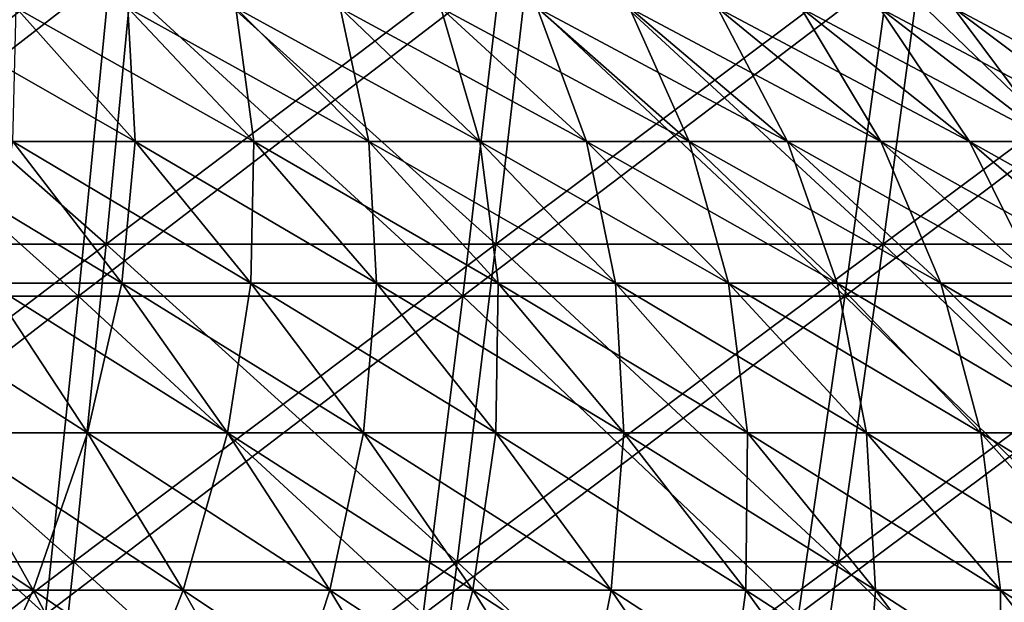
# Model space of a CAD drawing. Header units: millimetres. Extents: x -250 to 250, y 3898 to 4150.
# Tile 481 of 558: x 30.8 to 46.9, y 4008.48 to 4018. Entities that reach past the tile are written whole.
import ezdxf

# ---------------------------------------------------------------- set-up
doc = ezdxf.new("R2010")
doc.units = ezdxf.units.MM
doc.header["$LTSCALE"] = 5.599365
for name, color, linetype in [('10', 7, 'CONTINUOUS'), ('12', 7, 'CONTINUOUS'), ('2', 7, 'CONTINUOUS'), ('3', 7, 'CONTINUOUS'), ('4', 7, 'CONTINUOUS'), ('5', 7, 'CONTINUOUS')]:
    doc.layers.add(name, color=color, linetype=linetype)

msp = doc.modelspace()

# ---------------------------------------------------------------- linework, layer by layer
at = {"layer": '10', "color": 7, "linetype": 'Continuous', "true_color": 0xe0f2ff}
for points in [[(30.687, 4016.01, 48.355), (32.685, 4016.01, 47.028), (28.861, 4018.194, 45.477), (30.687, 4016.01, 48.355)], [(28.861, 4018.194, 45.477), (32.685, 4016.01, 47.028), (30.74, 4018.194, 44.229), (28.861, 4018.194, 45.477)], [(32.685, 4016.01, 47.028), (34.626, 4016.01, 45.618), (30.74, 4018.194, 44.229), (32.685, 4016.01, 47.028)], [(30.74, 4018.194, 44.229), (34.626, 4016.01, 45.618), (32.565, 4018.194, 42.903), (30.74, 4018.194, 44.229)], [(34.626, 4016.01, 45.618), (36.506, 4016.01, 44.128), (32.565, 4018.194, 42.903), (34.626, 4016.01, 45.618)], [(32.565, 4018.194, 42.903), (36.506, 4016.01, 44.128), (34.333, 4018.194, 41.502), (32.565, 4018.194, 42.903)], [(36.506, 4016.01, 44.128), (38.322, 4016.01, 42.561), (34.333, 4018.194, 41.502), (36.506, 4016.01, 44.128)], [(34.333, 4018.194, 41.502), (38.322, 4016.01, 42.561), (36.041, 4018.194, 40.027), (34.333, 4018.194, 41.502)], [(38.322, 4016.01, 42.561), (40.07, 4016.01, 40.918), (36.041, 4018.194, 40.027), (38.322, 4016.01, 42.561)], [(36.041, 4018.194, 40.027), (40.07, 4016.01, 40.918), (37.685, 4018.194, 38.483), (36.041, 4018.194, 40.027)], [(40.07, 4016.01, 40.918), (41.749, 4016.01, 39.205), (37.685, 4018.194, 38.483), (40.07, 4016.01, 40.918)], [(37.685, 4018.194, 38.483), (41.749, 4016.01, 39.205), (39.264, 4018.194, 36.871), (37.685, 4018.194, 38.483)], [(41.749, 4016.01, 39.205), (43.354, 4016.01, 37.422), (39.264, 4018.194, 36.871), (41.749, 4016.01, 39.205)], [(39.264, 4018.194, 36.871), (43.354, 4016.01, 37.422), (40.773, 4018.194, 35.195), (39.264, 4018.194, 36.871)], [(43.354, 4016.01, 37.422), (44.883, 4016.01, 35.574), (40.773, 4018.194, 35.195), (43.354, 4016.01, 37.422)], [(40.773, 4018.194, 35.195), (44.883, 4016.01, 35.574), (42.211, 4018.194, 33.456), (40.773, 4018.194, 35.195)], [(44.883, 4016.01, 35.574), (46.333, 4016.01, 33.663), (42.211, 4018.194, 33.456), (44.883, 4016.01, 35.574)], [(42.211, 4018.194, 33.456), (46.333, 4016.01, 33.663), (43.575, 4018.194, 31.659), (42.211, 4018.194, 33.456)], [(46.333, 4016.01, 33.663), (47.702, 4016.01, 31.693), (43.575, 4018.194, 31.659), (46.333, 4016.01, 33.663)], [(43.575, 4018.194, 31.659), (47.702, 4016.01, 31.693), (44.863, 4018.194, 29.807), (43.575, 4018.194, 31.659)], [(47.702, 4016.01, 31.693), (48.987, 4016.01, 29.668), (44.863, 4018.194, 29.807), (47.702, 4016.01, 31.693)], [(44.863, 4018.194, 29.807), (48.987, 4016.01, 29.668), (46.072, 4018.194, 27.902), (44.863, 4018.194, 29.807)], [(48.987, 4016.01, 29.668), (50.187, 4016.01, 27.59), (46.072, 4018.194, 27.902), (48.987, 4016.01, 29.668)], [(46.072, 4018.194, 27.902), (50.187, 4016.01, 27.59), (47.2, 4018.194, 25.948), (46.072, 4018.194, 27.902)], [(30.295, 4013.693, 52.473), (32.466, 4013.693, 51.159), (28.635, 4016.01, 49.598), (30.295, 4013.693, 52.473)], [(28.635, 4016.01, 49.598), (32.466, 4013.693, 51.159), (30.687, 4016.01, 48.355), (28.635, 4016.01, 49.598)], [(32.466, 4013.693, 51.159), (34.58, 4013.693, 49.754), (30.687, 4016.01, 48.355), (32.466, 4013.693, 51.159)], [(30.687, 4016.01, 48.355), (34.58, 4013.693, 49.754), (32.685, 4016.01, 47.028), (30.687, 4016.01, 48.355)], [(34.58, 4013.693, 49.754), (36.633, 4013.693, 48.263), (32.685, 4016.01, 47.028), (34.58, 4013.693, 49.754)], [(32.685, 4016.01, 47.028), (36.633, 4013.693, 48.263), (34.626, 4016.01, 45.618), (32.685, 4016.01, 47.028)], [(36.633, 4013.693, 48.263), (38.622, 4013.693, 46.686), (34.626, 4016.01, 45.618), (36.633, 4013.693, 48.263)], [(34.626, 4016.01, 45.618), (38.622, 4013.693, 46.686), (36.506, 4016.01, 44.128), (34.626, 4016.01, 45.618)], [(38.622, 4013.693, 46.686), (40.543, 4013.693, 45.028), (36.506, 4016.01, 44.128), (38.622, 4013.693, 46.686)], [(36.506, 4016.01, 44.128), (40.543, 4013.693, 45.028), (38.322, 4016.01, 42.561), (36.506, 4016.01, 44.128)], [(40.543, 4013.693, 45.028), (42.393, 4013.693, 43.291), (38.322, 4016.01, 42.561), (40.543, 4013.693, 45.028)], [(38.322, 4016.01, 42.561), (42.393, 4013.693, 43.291), (40.07, 4016.01, 40.918), (38.322, 4016.01, 42.561)], [(42.393, 4013.693, 43.291), (44.169, 4013.693, 41.477), (40.07, 4016.01, 40.918), (42.393, 4013.693, 43.291)], [(40.07, 4016.01, 40.918), (44.169, 4013.693, 41.477), (41.749, 4016.01, 39.205), (40.07, 4016.01, 40.918)], [(44.169, 4013.693, 41.477), (45.867, 4013.693, 39.591), (41.749, 4016.01, 39.205), (44.169, 4013.693, 41.477)], [(41.749, 4016.01, 39.205), (45.867, 4013.693, 39.591), (43.354, 4016.01, 37.422), (41.749, 4016.01, 39.205)], [(45.867, 4013.693, 39.591), (47.485, 4013.693, 37.636), (43.354, 4016.01, 37.422), (45.867, 4013.693, 39.591)], [(43.354, 4016.01, 37.422), (47.485, 4013.693, 37.636), (44.883, 4016.01, 35.574), (43.354, 4016.01, 37.422)], [(47.485, 4013.693, 37.636), (49.019, 4013.693, 35.614), (44.883, 4016.01, 35.574), (47.485, 4013.693, 37.636)], [(44.883, 4016.01, 35.574), (49.019, 4013.693, 35.614), (46.333, 4016.01, 33.663), (44.883, 4016.01, 35.574)], [(49.019, 4013.693, 35.614), (50.467, 4013.693, 33.531), (46.333, 4016.01, 33.663), (49.019, 4013.693, 35.614)], [(46.333, 4016.01, 33.663), (50.467, 4013.693, 33.531), (47.702, 4016.01, 31.693), (46.333, 4016.01, 33.663)], [(29.566, 4011.248, 56.555), (31.909, 4011.248, 55.268), (28.072, 4013.693, 53.696), (29.566, 4011.248, 56.555)], [(28.072, 4013.693, 53.696), (31.909, 4011.248, 55.268), (30.295, 4013.693, 52.473), (28.072, 4013.693, 53.696)], [(31.909, 4011.248, 55.268), (34.195, 4011.248, 53.883), (30.295, 4013.693, 52.473), (31.909, 4011.248, 55.268)], [(30.295, 4013.693, 52.473), (34.195, 4011.248, 53.883), (32.466, 4013.693, 51.159), (30.295, 4013.693, 52.473)], [(34.195, 4011.248, 53.883), (36.422, 4011.248, 52.404), (32.466, 4013.693, 51.159), (34.195, 4011.248, 53.883)], [(32.466, 4013.693, 51.159), (36.422, 4011.248, 52.404), (34.58, 4013.693, 49.754), (32.466, 4013.693, 51.159)], [(36.422, 4011.248, 52.404), (38.584, 4011.248, 50.833), (34.58, 4013.693, 49.754), (36.422, 4011.248, 52.404)], [(34.58, 4013.693, 49.754), (38.584, 4011.248, 50.833), (36.633, 4013.693, 48.263), (34.58, 4013.693, 49.754)], [(38.584, 4011.248, 50.833), (40.679, 4011.248, 49.172), (36.633, 4013.693, 48.263), (38.584, 4011.248, 50.833)], [(36.633, 4013.693, 48.263), (40.679, 4011.248, 49.172), (38.622, 4013.693, 46.686), (36.633, 4013.693, 48.263)], [(40.679, 4011.248, 49.172), (42.702, 4011.248, 47.426), (38.622, 4013.693, 46.686), (40.679, 4011.248, 49.172)], [(38.622, 4013.693, 46.686), (42.702, 4011.248, 47.426), (40.543, 4013.693, 45.028), (38.622, 4013.693, 46.686)], [(42.702, 4011.248, 47.426), (44.651, 4011.248, 45.596), (40.543, 4013.693, 45.028), (42.702, 4011.248, 47.426)], [(40.543, 4013.693, 45.028), (44.651, 4011.248, 45.596), (42.393, 4013.693, 43.291), (40.543, 4013.693, 45.028)], [(44.651, 4011.248, 45.596), (46.521, 4011.248, 43.686), (42.393, 4013.693, 43.291), (44.651, 4011.248, 45.596)], [(42.393, 4013.693, 43.291), (46.521, 4011.248, 43.686), (44.169, 4013.693, 41.477), (42.393, 4013.693, 43.291)], [(46.521, 4011.248, 43.686), (48.31, 4011.248, 41.7), (44.169, 4013.693, 41.477), (46.521, 4011.248, 43.686)], [(44.169, 4013.693, 41.477), (48.31, 4011.248, 41.7), (45.867, 4013.693, 39.591), (44.169, 4013.693, 41.477)], [(48.31, 4011.248, 41.7), (50.013, 4011.248, 39.64), (45.867, 4013.693, 39.591), (48.31, 4011.248, 41.7)], [(45.867, 4013.693, 39.591), (50.013, 4011.248, 39.64), (47.485, 4013.693, 37.636), (45.867, 4013.693, 39.591)], [(28.504, 4008.677, 60.574), (31.016, 4008.677, 59.327), (27.172, 4011.248, 57.744), (28.504, 4008.677, 60.574)], [(27.172, 4011.248, 57.744), (31.016, 4008.677, 59.327), (29.566, 4011.248, 56.555), (27.172, 4011.248, 57.744)], [(31.016, 4008.677, 59.327), (33.473, 4008.677, 57.976), (29.566, 4011.248, 56.555), (31.016, 4008.677, 59.327)], [(29.566, 4011.248, 56.555), (33.473, 4008.677, 57.976), (31.909, 4011.248, 55.268), (29.566, 4011.248, 56.555)], [(33.473, 4008.677, 57.976), (35.871, 4008.677, 56.524), (31.909, 4011.248, 55.268), (33.473, 4008.677, 57.976)], [(31.909, 4011.248, 55.268), (35.871, 4008.677, 56.524), (34.195, 4011.248, 53.883), (31.909, 4011.248, 55.268)], [(35.871, 4008.677, 56.524), (38.207, 4008.677, 54.972), (34.195, 4011.248, 53.883), (35.871, 4008.677, 56.524)], [(34.195, 4011.248, 53.883), (38.207, 4008.677, 54.972), (36.422, 4011.248, 52.404), (34.195, 4011.248, 53.883)], [(38.207, 4008.677, 54.972), (40.475, 4008.677, 53.324), (36.422, 4011.248, 52.404), (38.207, 4008.677, 54.972)], [(36.422, 4011.248, 52.404), (40.475, 4008.677, 53.324), (38.584, 4011.248, 50.833), (36.422, 4011.248, 52.404)], [(40.475, 4008.677, 53.324), (42.673, 4008.677, 51.582), (38.584, 4011.248, 50.833), (40.475, 4008.677, 53.324)], [(38.584, 4011.248, 50.833), (42.673, 4008.677, 51.582), (40.679, 4011.248, 49.172), (38.584, 4011.248, 50.833)], [(42.673, 4008.677, 51.582), (44.795, 4008.677, 49.75), (40.679, 4011.248, 49.172), (42.673, 4008.677, 51.582)], [(40.679, 4011.248, 49.172), (44.795, 4008.677, 49.75), (42.702, 4011.248, 47.426), (40.679, 4011.248, 49.172)], [(44.795, 4008.677, 49.75), (46.839, 4008.677, 47.831), (42.702, 4011.248, 47.426), (44.795, 4008.677, 49.75)], [(42.702, 4011.248, 47.426), (46.839, 4008.677, 47.831), (44.651, 4011.248, 45.596), (42.702, 4011.248, 47.426)], [(46.839, 4008.677, 47.831), (48.801, 4008.677, 45.827), (44.651, 4011.248, 45.596), (46.839, 4008.677, 47.831)], [(44.651, 4011.248, 45.596), (48.801, 4008.677, 45.827), (46.521, 4011.248, 43.686), (44.651, 4011.248, 45.596)], [(48.801, 4008.677, 45.827), (50.677, 4008.677, 43.744), (46.521, 4011.248, 43.686), (48.801, 4008.677, 45.827)], [(46.521, 4011.248, 43.686), (50.677, 4008.677, 43.744), (48.31, 4011.248, 41.7), (46.521, 4011.248, 43.686)], [(29.792, 4005.986, 63.311), (32.417, 4005.986, 62.008), (28.504, 4008.677, 60.574), (29.792, 4005.986, 63.311)], [(28.504, 4008.677, 60.574), (32.417, 4005.986, 62.008), (31.016, 4008.677, 59.327), (28.504, 4008.677, 60.574)], [(32.417, 4005.986, 62.008), (34.985, 4005.986, 60.596), (31.016, 4008.677, 59.327), (32.417, 4005.986, 62.008)], [(31.016, 4008.677, 59.327), (34.985, 4005.986, 60.596), (33.473, 4008.677, 57.976), (31.016, 4008.677, 59.327)], [(34.985, 4005.986, 60.596), (37.492, 4005.986, 59.078), (33.473, 4008.677, 57.976), (34.985, 4005.986, 60.596)], [(33.473, 4008.677, 57.976), (37.492, 4005.986, 59.078), (35.871, 4008.677, 56.524), (33.473, 4008.677, 57.976)], [(37.492, 4005.986, 59.078), (39.933, 4005.986, 57.456), (35.871, 4008.677, 56.524), (37.492, 4005.986, 59.078)], [(35.871, 4008.677, 56.524), (39.933, 4005.986, 57.456), (38.207, 4008.677, 54.972), (35.871, 4008.677, 56.524)], [(39.933, 4005.986, 57.456), (42.304, 4005.986, 55.733), (38.207, 4008.677, 54.972), (39.933, 4005.986, 57.456)], [(38.207, 4008.677, 54.972), (42.304, 4005.986, 55.733), (40.475, 4008.677, 53.324), (38.207, 4008.677, 54.972)], [(42.304, 4005.986, 55.733), (44.601, 4005.986, 53.913), (40.475, 4008.677, 53.324), (42.304, 4005.986, 55.733)], [(40.475, 4008.677, 53.324), (44.601, 4005.986, 53.913), (42.673, 4008.677, 51.582), (40.475, 4008.677, 53.324)], [(44.601, 4005.986, 53.913), (46.819, 4005.986, 51.998), (42.673, 4008.677, 51.582), (44.601, 4005.986, 53.913)], [(42.673, 4008.677, 51.582), (46.819, 4005.986, 51.998), (44.795, 4008.677, 49.75), (42.673, 4008.677, 51.582)], [(46.819, 4005.986, 51.998), (48.955, 4005.986, 49.992), (44.795, 4008.677, 49.75), (46.819, 4005.986, 51.998)], [(44.795, 4008.677, 49.75), (48.955, 4005.986, 49.992), (46.839, 4008.677, 47.831), (44.795, 4008.677, 49.75)], [(48.955, 4005.986, 49.992), (51.006, 4005.986, 47.898), (46.839, 4008.677, 47.831), (48.955, 4005.986, 49.992)], [(46.839, 4008.677, 47.831), (51.006, 4005.986, 47.898), (48.801, 4008.677, 45.827), (46.839, 4008.677, 47.831)]]:
    msp.add_3dface(points, dxfattribs=at)
at = {"layer": '12', "color": 7, "linetype": 'Continuous', "true_color": 0xe0f2ff}
for points in [[(32.685, 4016.01, -47.028), (30.687, 4016.01, -48.355), (30.74, 4018.194, -44.229), (32.685, 4016.01, -47.028)], [(32.565, 4018.194, -42.903), (32.685, 4016.01, -47.028), (30.74, 4018.194, -44.229), (32.565, 4018.194, -42.903)], [(34.626, 4016.01, -45.618), (32.685, 4016.01, -47.028), (32.565, 4018.194, -42.903), (34.626, 4016.01, -45.618)], [(34.333, 4018.194, -41.502), (34.626, 4016.01, -45.618), (32.565, 4018.194, -42.903), (34.333, 4018.194, -41.502)], [(36.506, 4016.01, -44.128), (34.626, 4016.01, -45.618), (34.333, 4018.194, -41.502), (36.506, 4016.01, -44.128)], [(36.041, 4018.194, -40.027), (36.506, 4016.01, -44.128), (34.333, 4018.194, -41.502), (36.041, 4018.194, -40.027)], [(38.322, 4016.01, -42.561), (36.506, 4016.01, -44.128), (36.041, 4018.194, -40.027), (38.322, 4016.01, -42.561)], [(37.685, 4018.194, -38.483), (38.322, 4016.01, -42.561), (36.041, 4018.194, -40.027), (37.685, 4018.194, -38.483)], [(40.07, 4016.01, -40.918), (38.322, 4016.01, -42.561), (37.685, 4018.194, -38.483), (40.07, 4016.01, -40.918)], [(39.264, 4018.194, -36.871), (40.07, 4016.01, -40.918), (37.685, 4018.194, -38.483), (39.264, 4018.194, -36.871)], [(41.749, 4016.01, -39.205), (40.07, 4016.01, -40.918), (39.264, 4018.194, -36.871), (41.749, 4016.01, -39.205)], [(40.773, 4018.194, -35.195), (41.749, 4016.01, -39.205), (39.264, 4018.194, -36.871), (40.773, 4018.194, -35.195)], [(43.354, 4016.01, -37.422), (41.749, 4016.01, -39.205), (40.773, 4018.194, -35.195), (43.354, 4016.01, -37.422)], [(42.211, 4018.194, -33.456), (43.354, 4016.01, -37.422), (40.773, 4018.194, -35.195), (42.211, 4018.194, -33.456)], [(44.883, 4016.01, -35.574), (43.354, 4016.01, -37.422), (42.211, 4018.194, -33.456), (44.883, 4016.01, -35.574)], [(43.575, 4018.194, -31.659), (44.883, 4016.01, -35.574), (42.211, 4018.194, -33.456), (43.575, 4018.194, -31.659)], [(46.333, 4016.01, -33.663), (44.883, 4016.01, -35.574), (43.575, 4018.194, -31.659), (46.333, 4016.01, -33.663)], [(44.863, 4018.194, -29.807), (46.333, 4016.01, -33.663), (43.575, 4018.194, -31.659), (44.863, 4018.194, -29.807)], [(47.702, 4016.01, -31.693), (46.333, 4016.01, -33.663), (44.863, 4018.194, -29.807), (47.702, 4016.01, -31.693)], [(46.072, 4018.194, -27.902), (47.702, 4016.01, -31.693), (44.863, 4018.194, -29.807), (46.072, 4018.194, -27.902)], [(48.987, 4016.01, -29.668), (47.702, 4016.01, -31.693), (46.072, 4018.194, -27.902), (48.987, 4016.01, -29.668)], [(47.2, 4018.194, -25.948), (48.987, 4016.01, -29.668), (46.072, 4018.194, -27.902), (47.2, 4018.194, -25.948)], [(32.466, 4013.693, -51.159), (30.295, 4013.693, -52.473), (30.687, 4016.01, -48.355), (32.466, 4013.693, -51.159)], [(32.685, 4016.01, -47.028), (32.466, 4013.693, -51.159), (30.687, 4016.01, -48.355), (32.685, 4016.01, -47.028)], [(34.58, 4013.693, -49.754), (32.466, 4013.693, -51.159), (32.685, 4016.01, -47.028), (34.58, 4013.693, -49.754)], [(34.626, 4016.01, -45.618), (34.58, 4013.693, -49.754), (32.685, 4016.01, -47.028), (34.626, 4016.01, -45.618)], [(36.633, 4013.693, -48.263), (34.58, 4013.693, -49.754), (34.626, 4016.01, -45.618), (36.633, 4013.693, -48.263)], [(36.506, 4016.01, -44.128), (36.633, 4013.693, -48.263), (34.626, 4016.01, -45.618), (36.506, 4016.01, -44.128)], [(38.622, 4013.693, -46.686), (36.633, 4013.693, -48.263), (36.506, 4016.01, -44.128), (38.622, 4013.693, -46.686)], [(38.322, 4016.01, -42.561), (38.622, 4013.693, -46.686), (36.506, 4016.01, -44.128), (38.322, 4016.01, -42.561)], [(40.543, 4013.693, -45.028), (38.622, 4013.693, -46.686), (38.322, 4016.01, -42.561), (40.543, 4013.693, -45.028)], [(40.07, 4016.01, -40.918), (40.543, 4013.693, -45.028), (38.322, 4016.01, -42.561), (40.07, 4016.01, -40.918)], [(42.393, 4013.693, -43.291), (40.543, 4013.693, -45.028), (40.07, 4016.01, -40.918), (42.393, 4013.693, -43.291)], [(41.749, 4016.01, -39.205), (42.393, 4013.693, -43.291), (40.07, 4016.01, -40.918), (41.749, 4016.01, -39.205)], [(44.169, 4013.693, -41.477), (42.393, 4013.693, -43.291), (41.749, 4016.01, -39.205), (44.169, 4013.693, -41.477)], [(43.354, 4016.01, -37.422), (44.169, 4013.693, -41.477), (41.749, 4016.01, -39.205), (43.354, 4016.01, -37.422)], [(45.867, 4013.693, -39.591), (44.169, 4013.693, -41.477), (43.354, 4016.01, -37.422), (45.867, 4013.693, -39.591)], [(44.883, 4016.01, -35.574), (45.867, 4013.693, -39.591), (43.354, 4016.01, -37.422), (44.883, 4016.01, -35.574)], [(47.485, 4013.693, -37.636), (45.867, 4013.693, -39.591), (44.883, 4016.01, -35.574), (47.485, 4013.693, -37.636)], [(46.333, 4016.01, -33.663), (47.485, 4013.693, -37.636), (44.883, 4016.01, -35.574), (46.333, 4016.01, -33.663)], [(49.019, 4013.693, -35.614), (47.485, 4013.693, -37.636), (46.333, 4016.01, -33.663), (49.019, 4013.693, -35.614)], [(47.702, 4016.01, -31.693), (49.019, 4013.693, -35.614), (46.333, 4016.01, -33.663), (47.702, 4016.01, -31.693)], [(31.909, 4011.248, -55.268), (29.566, 4011.248, -56.555), (30.295, 4013.693, -52.473), (31.909, 4011.248, -55.268)], [(32.466, 4013.693, -51.159), (31.909, 4011.248, -55.268), (30.295, 4013.693, -52.473), (32.466, 4013.693, -51.159)], [(34.195, 4011.248, -53.883), (31.909, 4011.248, -55.268), (32.466, 4013.693, -51.159), (34.195, 4011.248, -53.883)], [(34.58, 4013.693, -49.754), (34.195, 4011.248, -53.883), (32.466, 4013.693, -51.159), (34.58, 4013.693, -49.754)], [(36.422, 4011.248, -52.404), (34.195, 4011.248, -53.883), (34.58, 4013.693, -49.754), (36.422, 4011.248, -52.404)], [(36.633, 4013.693, -48.263), (36.422, 4011.248, -52.404), (34.58, 4013.693, -49.754), (36.633, 4013.693, -48.263)], [(38.584, 4011.248, -50.833), (36.422, 4011.248, -52.404), (36.633, 4013.693, -48.263), (38.584, 4011.248, -50.833)], [(38.622, 4013.693, -46.686), (38.584, 4011.248, -50.833), (36.633, 4013.693, -48.263), (38.622, 4013.693, -46.686)], [(40.679, 4011.248, -49.172), (38.584, 4011.248, -50.833), (38.622, 4013.693, -46.686), (40.679, 4011.248, -49.172)], [(40.543, 4013.693, -45.028), (40.679, 4011.248, -49.172), (38.622, 4013.693, -46.686), (40.543, 4013.693, -45.028)], [(42.702, 4011.248, -47.426), (40.679, 4011.248, -49.172), (40.543, 4013.693, -45.028), (42.702, 4011.248, -47.426)], [(42.393, 4013.693, -43.291), (42.702, 4011.248, -47.426), (40.543, 4013.693, -45.028), (42.393, 4013.693, -43.291)], [(44.651, 4011.248, -45.596), (42.702, 4011.248, -47.426), (42.393, 4013.693, -43.291), (44.651, 4011.248, -45.596)], [(44.169, 4013.693, -41.477), (44.651, 4011.248, -45.596), (42.393, 4013.693, -43.291), (44.169, 4013.693, -41.477)], [(46.521, 4011.248, -43.686), (44.651, 4011.248, -45.596), (44.169, 4013.693, -41.477), (46.521, 4011.248, -43.686)], [(45.867, 4013.693, -39.591), (46.521, 4011.248, -43.686), (44.169, 4013.693, -41.477), (45.867, 4013.693, -39.591)], [(48.31, 4011.248, -41.7), (46.521, 4011.248, -43.686), (45.867, 4013.693, -39.591), (48.31, 4011.248, -41.7)], [(47.485, 4013.693, -37.636), (48.31, 4011.248, -41.7), (45.867, 4013.693, -39.591), (47.485, 4013.693, -37.636)], [(31.016, 4008.677, -59.327), (28.504, 4008.677, -60.574), (29.566, 4011.248, -56.555), (31.016, 4008.677, -59.327)], [(31.909, 4011.248, -55.268), (31.016, 4008.677, -59.327), (29.566, 4011.248, -56.555), (31.909, 4011.248, -55.268)], [(33.473, 4008.677, -57.976), (31.016, 4008.677, -59.327), (31.909, 4011.248, -55.268), (33.473, 4008.677, -57.976)], [(34.195, 4011.248, -53.883), (33.473, 4008.677, -57.976), (31.909, 4011.248, -55.268), (34.195, 4011.248, -53.883)], [(35.871, 4008.677, -56.524), (33.473, 4008.677, -57.976), (34.195, 4011.248, -53.883), (35.871, 4008.677, -56.524)], [(36.422, 4011.248, -52.404), (35.871, 4008.677, -56.524), (34.195, 4011.248, -53.883), (36.422, 4011.248, -52.404)], [(38.207, 4008.677, -54.972), (35.871, 4008.677, -56.524), (36.422, 4011.248, -52.404), (38.207, 4008.677, -54.972)], [(38.584, 4011.248, -50.833), (38.207, 4008.677, -54.972), (36.422, 4011.248, -52.404), (38.584, 4011.248, -50.833)], [(40.475, 4008.677, -53.324), (38.207, 4008.677, -54.972), (38.584, 4011.248, -50.833), (40.475, 4008.677, -53.324)], [(40.679, 4011.248, -49.172), (40.475, 4008.677, -53.324), (38.584, 4011.248, -50.833), (40.679, 4011.248, -49.172)], [(42.673, 4008.677, -51.582), (40.475, 4008.677, -53.324), (40.679, 4011.248, -49.172), (42.673, 4008.677, -51.582)], [(42.702, 4011.248, -47.426), (42.673, 4008.677, -51.582), (40.679, 4011.248, -49.172), (42.702, 4011.248, -47.426)], [(44.795, 4008.677, -49.75), (42.673, 4008.677, -51.582), (42.702, 4011.248, -47.426), (44.795, 4008.677, -49.75)], [(44.651, 4011.248, -45.596), (44.795, 4008.677, -49.75), (42.702, 4011.248, -47.426), (44.651, 4011.248, -45.596)], [(46.839, 4008.677, -47.831), (44.795, 4008.677, -49.75), (44.651, 4011.248, -45.596), (46.839, 4008.677, -47.831)], [(46.521, 4011.248, -43.686), (46.839, 4008.677, -47.831), (44.651, 4011.248, -45.596), (46.521, 4011.248, -43.686)], [(48.801, 4008.677, -45.827), (46.839, 4008.677, -47.831), (46.521, 4011.248, -43.686), (48.801, 4008.677, -45.827)], [(48.31, 4011.248, -41.7), (48.801, 4008.677, -45.827), (46.521, 4011.248, -43.686), (48.31, 4011.248, -41.7)], [(31.016, 4008.677, -59.327), (29.792, 4005.986, -63.311), (28.504, 4008.677, -60.574), (31.016, 4008.677, -59.327)], [(32.417, 4005.986, -62.008), (29.792, 4005.986, -63.311), (31.016, 4008.677, -59.327), (32.417, 4005.986, -62.008)], [(33.473, 4008.677, -57.976), (32.417, 4005.986, -62.008), (31.016, 4008.677, -59.327), (33.473, 4008.677, -57.976)], [(34.985, 4005.986, -60.596), (32.417, 4005.986, -62.008), (33.473, 4008.677, -57.976), (34.985, 4005.986, -60.596)], [(35.871, 4008.677, -56.524), (34.985, 4005.986, -60.596), (33.473, 4008.677, -57.976), (35.871, 4008.677, -56.524)], [(37.492, 4005.986, -59.078), (34.985, 4005.986, -60.596), (35.871, 4008.677, -56.524), (37.492, 4005.986, -59.078)], [(38.207, 4008.677, -54.972), (37.492, 4005.986, -59.078), (35.871, 4008.677, -56.524), (38.207, 4008.677, -54.972)], [(39.933, 4005.986, -57.456), (37.492, 4005.986, -59.078), (38.207, 4008.677, -54.972), (39.933, 4005.986, -57.456)], [(40.475, 4008.677, -53.324), (39.933, 4005.986, -57.456), (38.207, 4008.677, -54.972), (40.475, 4008.677, -53.324)], [(42.304, 4005.986, -55.733), (39.933, 4005.986, -57.456), (40.475, 4008.677, -53.324), (42.304, 4005.986, -55.733)], [(42.673, 4008.677, -51.582), (42.304, 4005.986, -55.733), (40.475, 4008.677, -53.324), (42.673, 4008.677, -51.582)], [(44.601, 4005.986, -53.913), (42.304, 4005.986, -55.733), (42.673, 4008.677, -51.582), (44.601, 4005.986, -53.913)], [(44.795, 4008.677, -49.75), (44.601, 4005.986, -53.913), (42.673, 4008.677, -51.582), (44.795, 4008.677, -49.75)], [(46.819, 4005.986, -51.998), (44.601, 4005.986, -53.913), (44.795, 4008.677, -49.75), (46.819, 4005.986, -51.998)], [(46.839, 4008.677, -47.831), (46.819, 4005.986, -51.998), (44.795, 4008.677, -49.75), (46.839, 4008.677, -47.831)], [(48.955, 4005.986, -49.992), (46.819, 4005.986, -51.998), (46.839, 4008.677, -47.831), (48.955, 4005.986, -49.992)], [(48.801, 4008.677, -45.827), (48.955, 4005.986, -49.992), (46.839, 4008.677, -47.831), (48.801, 4008.677, -45.827)]]:
    msp.add_3dface(points, dxfattribs=at)
at = {"layer": '2', "color": 251, "linetype": 'Continuous', "true_color": 0x504f50}
for points in [[(32.21, 4014.332, -207.501), (25.805, 4014.332, -208.394), (32.719, 4019.611, -210.78), (32.21, 4014.332, -207.501)], [(32.719, 4019.611, -210.78), (25.805, 4014.332, -208.394), (26.213, 4019.611, -211.687), (32.719, 4019.611, -210.78)], [(38.585, 4014.332, -206.411), (32.21, 4014.332, -207.501), (39.195, 4019.611, -209.672), (38.585, 4014.332, -206.411)], [(39.195, 4019.611, -209.672), (32.21, 4014.332, -207.501), (32.719, 4019.611, -210.78), (39.195, 4019.611, -209.672)], [(44.923, 4014.332, -205.124), (38.585, 4014.332, -206.411), (45.633, 4019.611, -208.366), (44.923, 4014.332, -205.124)], [(45.633, 4019.611, -208.366), (38.585, 4014.332, -206.411), (39.195, 4019.611, -209.672), (45.633, 4019.611, -208.366)], [(51.218, 4014.332, -203.644), (44.923, 4014.332, -205.124), (52.028, 4019.611, -206.862), (51.218, 4014.332, -203.644)], [(52.028, 4019.611, -206.862), (44.923, 4014.332, -205.124), (45.633, 4019.611, -208.366), (52.028, 4019.611, -206.862)], [(31.681, 4009.137, -204.093), (25.381, 4009.137, -204.972), (32.21, 4014.332, -207.501), (31.681, 4009.137, -204.093)], [(32.21, 4014.332, -207.501), (25.381, 4009.137, -204.972), (25.805, 4014.332, -208.394), (32.21, 4014.332, -207.501)], [(37.951, 4009.137, -203.021), (31.681, 4009.137, -204.093), (38.585, 4014.332, -206.411), (37.951, 4009.137, -203.021)], [(38.585, 4014.332, -206.411), (31.681, 4009.137, -204.093), (32.21, 4014.332, -207.501), (38.585, 4014.332, -206.411)], [(44.185, 4009.137, -201.756), (37.951, 4009.137, -203.021), (44.923, 4014.332, -205.124), (44.185, 4009.137, -201.756)], [(44.923, 4014.332, -205.124), (37.951, 4009.137, -203.021), (38.585, 4014.332, -206.411), (44.923, 4014.332, -205.124)], [(50.377, 4009.137, -200.299), (44.185, 4009.137, -201.756), (51.218, 4014.332, -203.644), (50.377, 4009.137, -200.299)], [(51.218, 4014.332, -203.644), (44.185, 4009.137, -201.756), (44.923, 4014.332, -205.124), (51.218, 4014.332, -203.644)], [(31.132, 4004.03, -200.558), (24.941, 4004.03, -201.422), (31.681, 4009.137, -204.093), (31.132, 4004.03, -200.558)], [(31.681, 4009.137, -204.093), (24.941, 4004.03, -201.422), (25.381, 4009.137, -204.972), (31.681, 4009.137, -204.093)], [(37.294, 4004.03, -199.504), (31.132, 4004.03, -200.558), (37.951, 4009.137, -203.021), (37.294, 4004.03, -199.504)], [(37.951, 4009.137, -203.021), (31.132, 4004.03, -200.558), (31.681, 4009.137, -204.093), (37.951, 4009.137, -203.021)], [(43.42, 4004.03, -198.261), (37.294, 4004.03, -199.504), (44.185, 4009.137, -201.756), (43.42, 4004.03, -198.261)], [(44.185, 4009.137, -201.756), (37.294, 4004.03, -199.504), (37.951, 4009.137, -203.021), (44.185, 4009.137, -201.756)], [(49.505, 4004.03, -196.83), (43.42, 4004.03, -198.261), (50.377, 4009.137, -200.299), (49.505, 4004.03, -196.83)], [(50.377, 4009.137, -200.299), (43.42, 4004.03, -198.261), (44.185, 4009.137, -201.756), (50.377, 4009.137, -200.299)]]:
    msp.add_3dface(points, dxfattribs=at)
at = {"layer": '3', "color": 251, "linetype": 'Continuous', "true_color": 0x504f50}
for points in [[(25.805, 4014.332, 208.394), (32.21, 4014.332, 207.501), (26.213, 4019.611, 211.687), (25.805, 4014.332, 208.394)], [(26.213, 4019.611, 211.687), (32.21, 4014.332, 207.501), (32.719, 4019.611, 210.78), (26.213, 4019.611, 211.687)], [(32.21, 4014.332, 207.501), (38.585, 4014.332, 206.411), (32.719, 4019.611, 210.78), (32.21, 4014.332, 207.501)], [(32.719, 4019.611, 210.78), (38.585, 4014.332, 206.411), (39.195, 4019.611, 209.672), (32.719, 4019.611, 210.78)], [(38.585, 4014.332, 206.411), (44.923, 4014.332, 205.124), (39.195, 4019.611, 209.672), (38.585, 4014.332, 206.411)], [(39.195, 4019.611, 209.672), (44.923, 4014.332, 205.124), (45.633, 4019.611, 208.366), (39.195, 4019.611, 209.672)], [(44.923, 4014.332, 205.124), (51.218, 4014.332, 203.644), (45.633, 4019.611, 208.366), (44.923, 4014.332, 205.124)], [(45.633, 4019.611, 208.366), (51.218, 4014.332, 203.644), (52.028, 4019.611, 206.862), (45.633, 4019.611, 208.366)], [(25.381, 4009.137, 204.972), (31.681, 4009.137, 204.093), (25.805, 4014.332, 208.394), (25.381, 4009.137, 204.972)], [(25.805, 4014.332, 208.394), (31.681, 4009.137, 204.093), (32.21, 4014.332, 207.501), (25.805, 4014.332, 208.394)], [(31.681, 4009.137, 204.093), (37.951, 4009.137, 203.021), (32.21, 4014.332, 207.501), (31.681, 4009.137, 204.093)], [(32.21, 4014.332, 207.501), (37.951, 4009.137, 203.021), (38.585, 4014.332, 206.411), (32.21, 4014.332, 207.501)], [(37.951, 4009.137, 203.021), (44.185, 4009.137, 201.756), (38.585, 4014.332, 206.411), (37.951, 4009.137, 203.021)], [(38.585, 4014.332, 206.411), (44.185, 4009.137, 201.756), (44.923, 4014.332, 205.124), (38.585, 4014.332, 206.411)], [(44.185, 4009.137, 201.756), (50.377, 4009.137, 200.299), (44.923, 4014.332, 205.124), (44.185, 4009.137, 201.756)], [(44.923, 4014.332, 205.124), (50.377, 4009.137, 200.299), (51.218, 4014.332, 203.644), (44.923, 4014.332, 205.124)], [(24.941, 4004.03, 201.422), (31.132, 4004.03, 200.558), (25.381, 4009.137, 204.972), (24.941, 4004.03, 201.422)], [(25.381, 4009.137, 204.972), (31.132, 4004.03, 200.558), (31.681, 4009.137, 204.093), (25.381, 4009.137, 204.972)], [(31.132, 4004.03, 200.558), (37.294, 4004.03, 199.504), (31.681, 4009.137, 204.093), (31.132, 4004.03, 200.558)], [(31.681, 4009.137, 204.093), (37.294, 4004.03, 199.504), (37.951, 4009.137, 203.021), (31.681, 4009.137, 204.093)], [(37.294, 4004.03, 199.504), (43.42, 4004.03, 198.261), (37.951, 4009.137, 203.021), (37.294, 4004.03, 199.504)], [(37.951, 4009.137, 203.021), (43.42, 4004.03, 198.261), (44.185, 4009.137, 201.756), (37.951, 4009.137, 203.021)], [(43.42, 4004.03, 198.261), (49.505, 4004.03, 196.83), (44.185, 4009.137, 201.756), (43.42, 4004.03, 198.261)], [(44.185, 4009.137, 201.756), (49.505, 4004.03, 196.83), (50.377, 4009.137, 200.299), (44.185, 4009.137, 201.756)]]:
    msp.add_3dface(points, dxfattribs=at)
at = {"layer": '4', "color": 155, "linetype": 'Continuous', "true_color": 0x4a708c}
for points in [[(31.759, 4013.481, 204.592), (25.443, 4013.481, 205.473), (32.279, 4018.772, 207.945), (31.759, 4013.481, 204.592)], [(32.279, 4018.772, 207.945), (25.443, 4013.481, 205.473), (25.86, 4018.772, 208.841), (32.279, 4018.772, 207.945)], [(38.044, 4013.481, 203.517), (31.759, 4013.481, 204.592), (38.667, 4018.772, 206.852), (38.044, 4013.481, 203.517)], [(38.667, 4018.772, 206.852), (31.759, 4013.481, 204.592), (32.279, 4018.772, 207.945), (38.667, 4018.772, 206.852)], [(44.293, 4013.481, 202.249), (38.044, 4013.481, 203.517), (45.019, 4018.772, 205.564), (44.293, 4013.481, 202.249)], [(45.019, 4018.772, 205.564), (38.044, 4013.481, 203.517), (38.667, 4018.772, 206.852), (45.019, 4018.772, 205.564)], [(50.5, 4013.481, 200.789), (44.293, 4013.481, 202.249), (51.328, 4018.772, 204.08), (50.5, 4013.481, 200.789)], [(51.328, 4018.772, 204.08), (44.293, 4013.481, 202.249), (45.019, 4018.772, 205.564), (51.328, 4018.772, 204.08)], [(31.218, 4008.277, 201.107), (25.01, 4008.277, 201.973), (31.759, 4013.481, 204.592), (31.218, 4008.277, 201.107)], [(31.759, 4013.481, 204.592), (25.01, 4008.277, 201.973), (25.443, 4013.481, 205.473), (31.759, 4013.481, 204.592)], [(37.396, 4008.277, 200.05), (31.218, 4008.277, 201.107), (38.044, 4013.481, 203.517), (37.396, 4008.277, 200.05)], [(38.044, 4013.481, 203.517), (31.218, 4008.277, 201.107), (31.759, 4013.481, 204.592), (38.044, 4013.481, 203.517)], [(43.539, 4008.277, 198.804), (37.396, 4008.277, 200.05), (44.293, 4013.481, 202.249), (43.539, 4008.277, 198.804)], [(44.293, 4013.481, 202.249), (37.396, 4008.277, 200.05), (38.044, 4013.481, 203.517), (44.293, 4013.481, 202.249)], [(49.64, 4008.277, 197.369), (43.539, 4008.277, 198.804), (50.5, 4013.481, 200.789), (49.64, 4008.277, 197.369)], [(50.5, 4013.481, 200.789), (43.539, 4008.277, 198.804), (44.293, 4013.481, 202.249), (50.5, 4013.481, 200.789)]]:
    msp.add_3dface(points, dxfattribs=at)
at = {"layer": '5', "color": 155, "linetype": 'Continuous', "true_color": 0x4a708c}
for points in [[(25.443, 4013.481, -205.473), (31.759, 4013.481, -204.592), (25.86, 4018.772, -208.841), (25.443, 4013.481, -205.473)], [(25.86, 4018.772, -208.841), (31.759, 4013.481, -204.592), (32.279, 4018.772, -207.945), (25.86, 4018.772, -208.841)], [(31.759, 4013.481, -204.592), (38.044, 4013.481, -203.517), (32.279, 4018.772, -207.945), (31.759, 4013.481, -204.592)], [(32.279, 4018.772, -207.945), (38.044, 4013.481, -203.517), (38.667, 4018.772, -206.852), (32.279, 4018.772, -207.945)], [(38.044, 4013.481, -203.517), (44.293, 4013.481, -202.249), (38.667, 4018.772, -206.852), (38.044, 4013.481, -203.517)], [(38.667, 4018.772, -206.852), (44.293, 4013.481, -202.249), (45.019, 4018.772, -205.564), (38.667, 4018.772, -206.852)], [(44.293, 4013.481, -202.249), (50.5, 4013.481, -200.789), (45.019, 4018.772, -205.564), (44.293, 4013.481, -202.249)], [(45.019, 4018.772, -205.564), (50.5, 4013.481, -200.789), (51.328, 4018.772, -204.08), (45.019, 4018.772, -205.564)], [(25.01, 4008.277, -201.973), (31.218, 4008.277, -201.107), (25.443, 4013.481, -205.473), (25.01, 4008.277, -201.973)], [(25.443, 4013.481, -205.473), (31.218, 4008.277, -201.107), (31.759, 4013.481, -204.592), (25.443, 4013.481, -205.473)], [(31.218, 4008.277, -201.107), (37.396, 4008.277, -200.05), (31.759, 4013.481, -204.592), (31.218, 4008.277, -201.107)], [(31.759, 4013.481, -204.592), (37.396, 4008.277, -200.05), (38.044, 4013.481, -203.517), (31.759, 4013.481, -204.592)], [(37.396, 4008.277, -200.05), (43.539, 4008.277, -198.804), (38.044, 4013.481, -203.517), (37.396, 4008.277, -200.05)], [(38.044, 4013.481, -203.517), (43.539, 4008.277, -198.804), (44.293, 4013.481, -202.249), (38.044, 4013.481, -203.517)], [(43.539, 4008.277, -198.804), (49.64, 4008.277, -197.369), (44.293, 4013.481, -202.249), (43.539, 4008.277, -198.804)], [(44.293, 4013.481, -202.249), (49.64, 4008.277, -197.369), (50.5, 4013.481, -200.789), (44.293, 4013.481, -202.249)]]:
    msp.add_3dface(points, dxfattribs=at)

doc.saveas('drawing.dxf')
